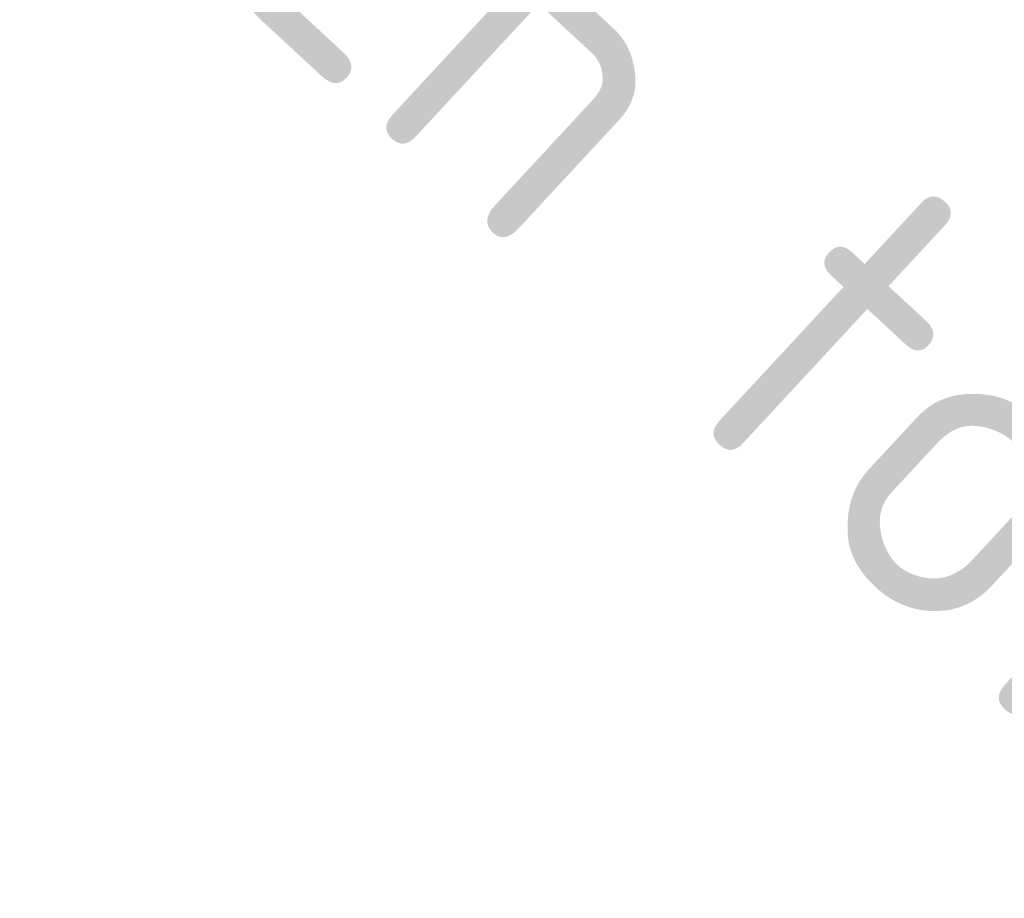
# Model space of a CAD drawing. Header units: metres. Extents: x 163543 to 168130, y 402678 to 405437.
# Tile 472 of 656: x 165484.242 to 165485.312, y 403898.752 to 403899.706. Entities that reach past the tile are written whole.
import ezdxf

# ---------------------------------------------------------------- set-up
doc = ezdxf.new("R2010")
doc.units = ezdxf.units.M
doc.layers.add('X-CA190022.004-UO-TXT_Tekst 1op200$0$X-XX-AL-AANKLEDING-M', color=7, linetype='Continuous', lineweight=18)
doc.styles.add('X-CA190022.004-UO-TXT_Tekst 1op200$0$NLCS-ISO-M200-T18', font='NLCS-ISO.ttf', dxfattribs={"height": 0.36})
doc.dimstyles.new('X-CA190022.004-UO-TXT_Tekst 1op200$0$NLCS-M200-T18-PIJL_L2_H1', dxfattribs={"dimscale": 0.2, "dimtxt": 2.5, "dimasz": 1.8, "dimexe": 2, "dimexo": 2, "dimgap": 0.7, "dimtad": 1, "dimzin": 0, "dimdsep": 46, "dimtxsty": 'X-CA190022.004-UO-TXT_Tekst 1op200$0$NLCS-ISO-M200-T18', "dimcen": 0, "dimdle": 2, "dimclrd": 256, "dimclre": 256, "dimclrt": 10, "dimadec": 1, "dimazin": 0, "dimtfac": 1, "dimtdec": 3, "dimtofl": 0, "dimtmove": 0, "dimatfit": 3, "dimfxl": 2, "dimfxlon": 1, "dimtfillclr": 256, "dimtolj": 1, "dimtzin": 0, "dimlwd": -1, "dimlwe": -1, "dimarcsym": 0})

# ---------------------------------------------------------------- blocks, each defined once
blk = doc.blocks.new('*D1187')
at = {"layer": 'X-CA190022.004-UO-TXT_Tekst 1op200$0$X-XX-AL-AANKLEDING-M', "transparency": 16777216}
for p, q in [((165479.1373, 403903.9892), (165479.4092, 403904.2826)), ((165479.4013, 403903.7445), (165481.4404, 403901.8548)), ((165481.7044, 403901.6101), (165481.9763, 403901.9035))]:
    blk.add_line(p, q, dxfattribs=at)
for points in [[(165479.4421, 403903.7885), (165479.3606, 403903.7005), (165479.1373, 403903.9892)], [(165481.4811, 403901.8988), (165481.3996, 403901.8108), (165481.7044, 403901.6101)]]:
    blk.add_solid(points, dxfattribs=at)
at = {"layer": 'X-CA190022.004-UO-TXT_Tekst 1op200$0$X-XX-AL-AANKLEDING-M', "transparency": 16777216, "insert": (165484.9599, 403899.9383), "char_height": 0.36, "attachment_point": 5, "rotation": 317.177, "style": 'X-CA190022.004-UO-TXT_Tekst 1op200$0$NLCS-ISO-M200-T18', "bg_fill": 3, "box_fill_scale": 1.1, "bg_fill_color": 256, "bg_fill_true_color": 13158600, "bg_fill_transparency": 0}
blk.add_mtext('\\A1;Aan deze zijde bestaand \\Pverbreden tot 4m.', dxfattribs=at)

msp = doc.modelspace()

# ---------------------------------------------------------------- dimensions: what is measured, and where the dimension line sits
at = {"layer": 'X-CA190022.004-UO-TXT_Tekst 1op200$0$X-XX-AL-AANKLEDING-M'}
dim = msp.add_linear_dim(base=(165481.7044, 403901.6101), p1=(165478.9324, 403903.7681), p2=(165481.4995, 403901.389), angle=317.177, text='Aan deze zijde bestaand \\Pverbreden tot 4m.', dimstyle='X-CA190022.004-UO-TXT_Tekst 1op200$0$NLCS-M200-T18-PIJL_L2_H1', override={"dimclrt": 256, "dimtmove": 2, "dimtfill": 1}, dxfattribs=at)
dim.commit()
dim.dimension.update_dxf_attribs({"geometry": '*D1187', "text_midpoint": (165484.9599, 403899.9383), "dimtype": 161})

doc.saveas('drawing.dxf')
